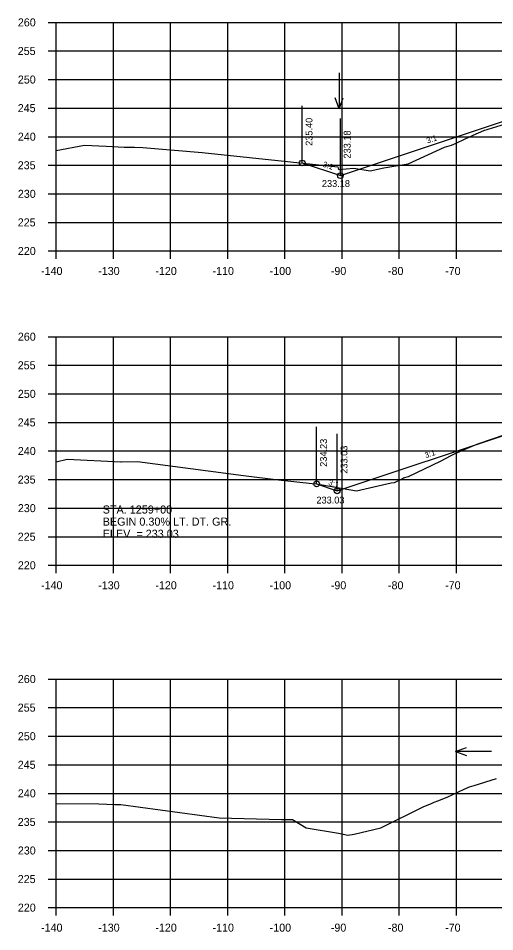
# Model space of a CAD drawing. Extents: x 1342547 to 1344156, y -1532351 to -1517216.
# Drawn here: x 1342556.2 to 1342639.6, y -1525940.1 to -1525780.3 of the extents above; entities that cross this region are included whole.
import ezdxf

# ---------------------------------------------------------------- set-up
doc = ezdxf.new("R2010")
doc.units = 0
for name, color, linetype in [('R_Axis', 7, 'Continuous'), ('R_Axis Annot', 7, 'Continuous'), ('R_Exist Surface', 7, 'Continuous'), ('R_Fin Surface', 7, 'Continuous'), ('R_Grid', 7, 'Continuous'), ('R_No Plot', 7, 'Continuous'), ('R_Water', 7, 'Continuous'), ('R_Water Annot', 7, 'Continuous'), ('R_Xsect Elev', 7, 'Continuous'), ('R_Xsect Slope', 7, 'Continuous')]:
    doc.layers.add(name, color=color, linetype=linetype)

msp = doc.modelspace()

# ---------------------------------------------------------------- linework, layer by layer
at = {"layer": 'R_Axis'}
for p, q in [((1342561.47, -1525781.01), (1342562.87, -1525781.01)), ((1342562.87, -1525821.01), (1342562.87, -1525781.01)), ((1342561.47, -1525786.01), (1342562.87, -1525786.01)), ((1342561.47, -1525791.01), (1342562.87, -1525791.01)), ((1342561.47, -1525796.01), (1342562.87, -1525796.01)), ((1342561.47, -1525801.01), (1342562.87, -1525801.01)), ((1342561.47, -1525806.01), (1342562.87, -1525806.01)), ((1342561.47, -1525811.01), (1342562.87, -1525811.01)), ((1342561.47, -1525816.01), (1342562.87, -1525816.01)), ((1342561.47, -1525821.01), (1342562.87, -1525821.01)), ((1342562.87, -1525821.01), (1342842.87, -1525821.01)), ((1342562.87, -1525822.41), (1342562.87, -1525821.01)), ((1342572.87, -1525822.41), (1342572.87, -1525821.01)), ((1342582.87, -1525822.41), (1342582.87, -1525821.01)), ((1342592.87, -1525822.41), (1342592.87, -1525821.01)), ((1342602.87, -1525822.41), (1342602.87, -1525821.01)), ((1342612.87, -1525822.41), (1342612.87, -1525821.01)), ((1342622.87, -1525822.41), (1342622.87, -1525821.01)), ((1342632.87, -1525822.41), (1342632.87, -1525821.01)), ((1342561.47, -1525836.01), (1342562.87, -1525836.01)), ((1342562.87, -1525876.01), (1342562.87, -1525836.01)), ((1342561.47, -1525841.01), (1342562.87, -1525841.01)), ((1342561.47, -1525846.01), (1342562.87, -1525846.01)), ((1342561.47, -1525851.01), (1342562.87, -1525851.01)), ((1342561.47, -1525856.01), (1342562.87, -1525856.01)), ((1342561.47, -1525861.01), (1342562.87, -1525861.01)), ((1342561.47, -1525866.01), (1342562.87, -1525866.01)), ((1342561.47, -1525871.01), (1342562.87, -1525871.01)), ((1342561.47, -1525876.01), (1342562.87, -1525876.01)), ((1342562.87, -1525876.01), (1342842.87, -1525876.01)), ((1342562.87, -1525877.41), (1342562.87, -1525876.01)), ((1342572.87, -1525877.41), (1342572.87, -1525876.01)), ((1342582.87, -1525877.41), (1342582.87, -1525876.01)), ((1342592.87, -1525877.41), (1342592.87, -1525876.01)), ((1342602.87, -1525877.41), (1342602.87, -1525876.01)), ((1342612.87, -1525877.41), (1342612.87, -1525876.01)), ((1342622.87, -1525877.41), (1342622.87, -1525876.01)), ((1342632.87, -1525877.41), (1342632.87, -1525876.01)), ((1342561.47, -1525895.92), (1342562.87, -1525895.92)), ((1342562.87, -1525935.92), (1342562.87, -1525895.92)), ((1342561.47, -1525900.92), (1342562.87, -1525900.92)), ((1342561.47, -1525905.92), (1342562.87, -1525905.92)), ((1342561.47, -1525910.92), (1342562.87, -1525910.92)), ((1342561.47, -1525915.92), (1342562.87, -1525915.92)), ((1342561.47, -1525920.92), (1342562.87, -1525920.92)), ((1342561.47, -1525925.92), (1342562.87, -1525925.92)), ((1342561.47, -1525930.92), (1342562.87, -1525930.92)), ((1342561.47, -1525935.92), (1342562.87, -1525935.92)), ((1342562.87, -1525935.92), (1342842.87, -1525935.92)), ((1342562.87, -1525937.32), (1342562.87, -1525935.92)), ((1342572.87, -1525937.32), (1342572.87, -1525935.92)), ((1342582.87, -1525937.32), (1342582.87, -1525935.92)), ((1342592.87, -1525937.32), (1342592.87, -1525935.92)), ((1342602.87, -1525937.32), (1342602.87, -1525935.92)), ((1342612.87, -1525937.32), (1342612.87, -1525935.92)), ((1342622.87, -1525937.32), (1342622.87, -1525935.92)), ((1342632.87, -1525937.32), (1342632.87, -1525935.92))]:
    msp.add_line(p, q, dxfattribs=at)
at = {"layer": 'R_Exist Surface'}
for points in [[(1342562.87, -1525803.42), (1342567.78, -1525802.48), (1342571.59, -1525802.67), (1342574.74, -1525802.82), (1342575.38, -1525802.85), (1342575.61, -1525802.86), (1342576.54, -1525802.87), (1342578.01, -1525802.9), (1342588.36, -1525803.76), (1342612.12, -1525806.26), (1342612.24, -1525806.78), (1342614.9, -1525806.51), (1342617.8, -1525807), (1342620.16, -1525806.46), (1342624.41, -1525805.78), (1342630.81, -1525802.87), (1342632.03, -1525802.51), (1342632.81, -1525802.12), (1342634.27, -1525801.46), (1342635.78, -1525800.73), (1342637.68, -1525799.91), (1342643.01, -1525798.31)], [(1342562.87, -1525857.92), (1342564.76, -1525857.46), (1342574.14, -1525857.88), (1342574.26, -1525857.88), (1342574.3, -1525857.88), (1342577.07, -1525857.87), (1342595.64, -1525860.29), (1342601.74, -1525861.06), (1342607.64, -1525861.68), (1342607.66, -1525861.75), (1342608.02, -1525861.71), (1342615.42, -1525862.97), (1342621.47, -1525861.59), (1342622.06, -1525861.5), (1342623.27, -1525860.95), (1342623.64, -1525860.69), (1342624.49, -1525860.45), (1342627.29, -1525859.12), (1342630.08, -1525857.81), (1342631.93, -1525856.78), (1342632.28, -1525856.64), (1342632.63, -1525856.47), (1342636.05, -1525854.97), (1342636.81, -1525854.7), (1342641.42, -1525853.13)], [(1342562.87, -1525917.69), (1342570.32, -1525917.77), (1342573.11, -1525917.85), (1342574.08, -1525917.87), (1342574.09, -1525917.87), (1342574.17, -1525917.88), (1342591.38, -1525920.18), (1342602.26, -1525920.51), (1342604.2, -1525920.48), (1342606.61, -1525921.93), (1342612.23, -1525922.9), (1342613.88, -1525923.23), (1342614.98, -1525923.04), (1342619.64, -1525921.97), (1342627.16, -1525918.2), (1342628.51, -1525917.69), (1342629, -1525917.45), (1342629.63, -1525917.25), (1342631.23, -1525916.57), (1342634.21, -1525915.16), (1342635.15, -1525914.8), (1342635.96, -1525914.57), (1342639.87, -1525913.35)]]:
    msp.add_lwpolyline(points, dxfattribs=at)
at = {"layer": 'R_Fin Surface'}
for points in [[(1342605.89, -1525805.61), (1342612.57, -1525807.83), (1342643.37, -1525797.56), (1342657.09, -1525795.27), (1342665.37, -1525793.9), (1342671.37, -1525793.66), (1342673.37, -1525793.62), (1342702.87, -1525793.03), (1342732.37, -1525793.62), (1342734.37, -1525793.66), (1342740.37, -1525793.9), (1342748.64, -1525795.27), (1342762.37, -1525797.56), (1342783.87, -1525804.73)], [(1342608.42, -1525861.78), (1342612.01, -1525862.98), (1342643.37, -1525852.53), (1342657.09, -1525850.24), (1342665.37, -1525848.86), (1342671.37, -1525848.62), (1342673.37, -1525848.58), (1342702.87, -1525847.99), (1342732.37, -1525848.58), (1342734.37, -1525848.62), (1342740.37, -1525848.86), (1342748.64, -1525850.24), (1342762.37, -1525852.53), (1342783.83, -1525859.68)]]:
    msp.add_lwpolyline(points, dxfattribs=at)
at = {"layer": 'R_Grid'}
for p, q in [((1342562.87, -1525781.01), (1342842.87, -1525781.01)), ((1342562.87, -1525821.01), (1342562.87, -1525781.01)), ((1342572.87, -1525821.01), (1342572.87, -1525781.01)), ((1342582.87, -1525821.01), (1342582.87, -1525781.01)), ((1342592.87, -1525821.01), (1342592.87, -1525781.01)), ((1342602.87, -1525821.01), (1342602.87, -1525781.01)), ((1342612.87, -1525821.01), (1342612.87, -1525781.01)), ((1342622.87, -1525821.01), (1342622.87, -1525781.01)), ((1342632.87, -1525821.01), (1342632.87, -1525781.01)), ((1342562.87, -1525786.01), (1342842.87, -1525786.01)), ((1342562.87, -1525791.01), (1342842.87, -1525791.01)), ((1342562.87, -1525796.01), (1342842.87, -1525796.01)), ((1342562.87, -1525801.01), (1342842.87, -1525801.01)), ((1342562.87, -1525806.01), (1342842.87, -1525806.01)), ((1342562.87, -1525811.01), (1342842.87, -1525811.01)), ((1342562.87, -1525816.01), (1342842.87, -1525816.01)), ((1342562.87, -1525821.01), (1342842.87, -1525821.01)), ((1342562.87, -1525836.01), (1342842.87, -1525836.01)), ((1342562.87, -1525876.01), (1342562.87, -1525836.01)), ((1342572.87, -1525876.01), (1342572.87, -1525836.01)), ((1342582.87, -1525876.01), (1342582.87, -1525836.01)), ((1342592.87, -1525876.01), (1342592.87, -1525836.01)), ((1342602.87, -1525876.01), (1342602.87, -1525836.01)), ((1342612.87, -1525876.01), (1342612.87, -1525836.01)), ((1342622.87, -1525876.01), (1342622.87, -1525836.01)), ((1342632.87, -1525876.01), (1342632.87, -1525836.01)), ((1342562.87, -1525841.01), (1342842.87, -1525841.01)), ((1342562.87, -1525846.01), (1342842.87, -1525846.01)), ((1342562.87, -1525851.01), (1342842.87, -1525851.01)), ((1342562.87, -1525856.01), (1342842.87, -1525856.01)), ((1342562.87, -1525861.01), (1342842.87, -1525861.01)), ((1342562.87, -1525866.01), (1342842.87, -1525866.01)), ((1342562.87, -1525871.01), (1342842.87, -1525871.01)), ((1342562.87, -1525876.01), (1342842.87, -1525876.01)), ((1342562.87, -1525895.92), (1342842.87, -1525895.92)), ((1342562.87, -1525935.92), (1342562.87, -1525895.92)), ((1342572.87, -1525935.92), (1342572.87, -1525895.92)), ((1342582.87, -1525935.92), (1342582.87, -1525895.92)), ((1342592.87, -1525935.92), (1342592.87, -1525895.92)), ((1342602.87, -1525935.92), (1342602.87, -1525895.92)), ((1342612.87, -1525935.92), (1342612.87, -1525895.92)), ((1342622.87, -1525935.92), (1342622.87, -1525895.92)), ((1342632.87, -1525935.92), (1342632.87, -1525895.92)), ((1342562.87, -1525900.92), (1342842.87, -1525900.92)), ((1342562.87, -1525905.92), (1342842.87, -1525905.92)), ((1342562.87, -1525910.92), (1342842.87, -1525910.92)), ((1342562.87, -1525915.92), (1342842.87, -1525915.92)), ((1342562.87, -1525920.92), (1342842.87, -1525920.92)), ((1342562.87, -1525925.92), (1342842.87, -1525925.92)), ((1342562.87, -1525930.92), (1342842.87, -1525930.92)), ((1342562.87, -1525935.92), (1342842.87, -1525935.92))]:
    msp.add_line(p, q, dxfattribs=at)
at = {"layer": 'R_No Plot'}
for centre in [(1342605.89, -1525805.61), (1342612.57, -1525807.83), (1342608.42, -1525861.78), (1342612.01, -1525862.98)]:
    msp.add_circle(centre, 0.5, dxfattribs=at)
at = {"layer": 'R_Water'}
for p, q in [((1342612.39, -1525789.83), (1342612.39, -1525796.12)), ((1342612.39, -1525796.12), (1342611.69, -1525794.2)), ((1342612.39, -1525796.12), (1342613.09, -1525794.2)), ((1342632.7, -1525908.59), (1342634.63, -1525907.89)), ((1342638.99, -1525908.59), (1342632.7, -1525908.59)), ((1342632.7, -1525908.59), (1342634.63, -1525909.29))]:
    msp.add_line(p, q, dxfattribs=at)
at = {"layer": 'R_Xsect Elev'}
for p, q in [((1342605.89, -1525805.61), (1342605.89, -1525795.61)), ((1342612.57, -1525807.83), (1342612.57, -1525797.83)), ((1342608.42, -1525861.78), (1342608.42, -1525851.78)), ((1342612.01, -1525862.98), (1342612.01, -1525852.98))]:
    msp.add_line(p, q, dxfattribs=at)

# ---------------------------------------------------------------- texts
at = {"layer": 'R_Axis Annot'}
for s, p in [('260', (1342556.14, -1525781.71)), ('255', (1342556.12, -1525786.71)), ('250', (1342556.14, -1525791.71)), ('245', (1342556.12, -1525796.71)), ('240', (1342556.14, -1525801.71)), ('235', (1342556.12, -1525806.71)), ('230', (1342556.14, -1525811.71)), ('225', (1342556.12, -1525816.71)), ('220', (1342556.14, -1525821.71)), ('-140', (1342560.2, -1525825.21)), ('-130', (1342570.2, -1525825.21)), ('-120', (1342580.2, -1525825.21)), ('-110', (1342590.2, -1525825.21)), ('-100', (1342600.2, -1525825.21)), ('-90', (1342610.9, -1525825.21)), ('-80', (1342620.9, -1525825.21)), ('-70', (1342630.9, -1525825.21)), ('260', (1342556.14, -1525836.71)), ('255', (1342556.12, -1525841.71)), ('250', (1342556.14, -1525846.71)), ('245', (1342556.12, -1525851.71)), ('240', (1342556.14, -1525856.71)), ('235', (1342556.12, -1525861.71)), ('230', (1342556.14, -1525866.71)), ('225', (1342556.12, -1525871.71)), ('220', (1342556.14, -1525876.71)), ('-140', (1342560.2, -1525880.21)), ('-130', (1342570.2, -1525880.21)), ('-120', (1342580.2, -1525880.21)), ('-110', (1342590.2, -1525880.21)), ('-100', (1342600.2, -1525880.21)), ('-90', (1342610.9, -1525880.21)), ('-80', (1342620.9, -1525880.21)), ('-70', (1342630.9, -1525880.21)), ('260', (1342556.14, -1525896.62)), ('255', (1342556.12, -1525901.62)), ('250', (1342556.14, -1525906.62)), ('245', (1342556.12, -1525911.62)), ('240', (1342556.14, -1525916.62)), ('235', (1342556.12, -1525921.62)), ('230', (1342556.14, -1525926.62)), ('225', (1342556.12, -1525931.62)), ('220', (1342556.14, -1525936.62)), ('-140', (1342560.2, -1525940.12)), ('-130', (1342570.2, -1525940.12)), ('-120', (1342580.2, -1525940.12)), ('-110', (1342590.2, -1525940.12)), ('-100', (1342600.2, -1525940.12)), ('-90', (1342610.9, -1525940.12)), ('-80', (1342620.9, -1525940.12)), ('-70', (1342630.9, -1525940.12))]:
    msp.add_text(s, height=1.4, dxfattribs=at).set_placement(p)
at = {"layer": 'R_Water Annot'}
for s, height, p in [('233.18', 1.2, (1342609.34, -1525809.81)), ('233.18', 1.2, (1342609.34, -1525809.81)), ('233.03', 1.2, (1342608.38, -1525865.2)), ('233.03', 1.2, (1342608.38, -1525865.2)), ('STA. 1259+00', 1.4147, (1342570.99, -1525866.96)), ('BEGIN 0.30% LT. DT. GR.', 1.4147, (1342570.99, -1525869.08)), ('ELEV. = 233.03', 1.4147, (1342570.99, -1525871.2))]:
    msp.add_text(s, height=height, dxfattribs=at).set_placement(p)
at = {"layer": 'R_Xsect Elev'}
for s, p in [('235.40', (1342607.69, -1525802.61)), ('233.18', (1342614.37, -1525804.83)), ('234.23', (1342610.22, -1525858.78)), ('233.03', (1342613.81, -1525859.98))]:
    msp.add_text(s, height=1.2, rotation=90, dxfattribs=at).set_placement(p)
at = {"layer": 'R_Xsect Slope'}
for rotation, p in [(18.4349, (1342627.81, -1525802.22)), (341.5651, (1342609.39, -1525806.24)), (18.4349, (1342627.53, -1525857.28)), (341.5651, (1342610.37, -1525861.91))]:
    msp.add_text('3:1', height=1, rotation=rotation, dxfattribs=at).set_placement(p)

doc.saveas('drawing.dxf')
